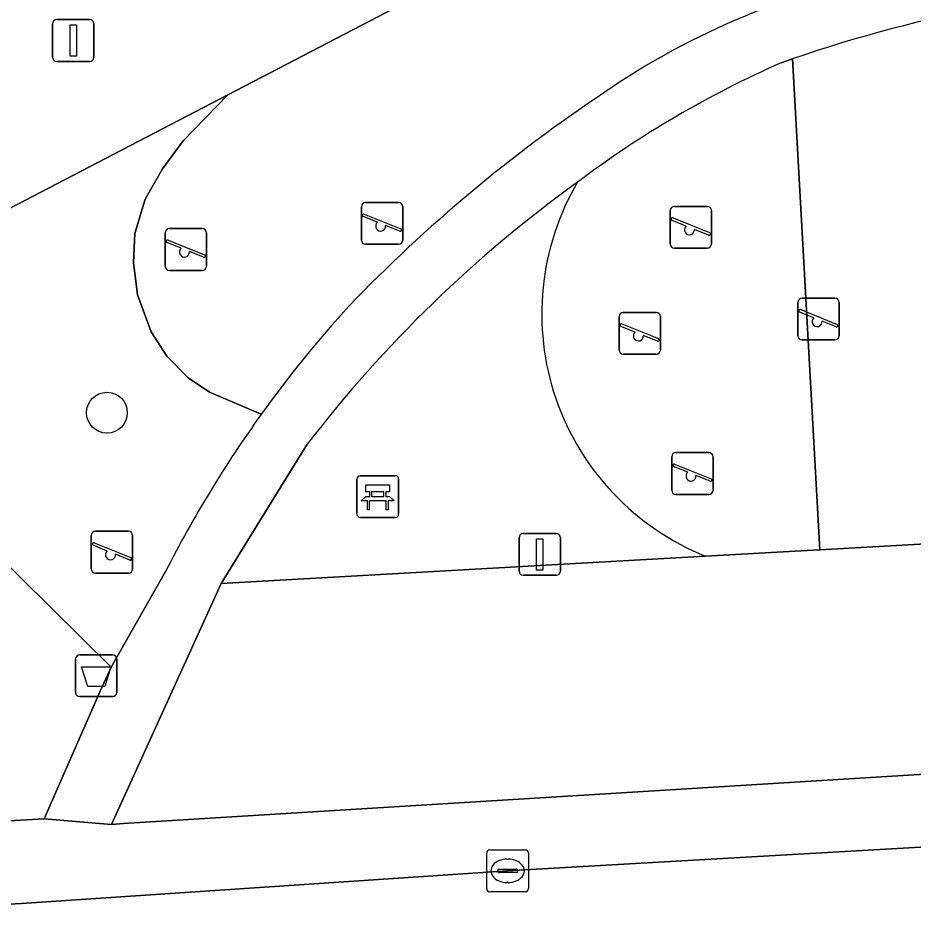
# Model space of a CAD drawing. Extents: x 163008 to 163854, y 382777 to 383982.
# Drawn here: x 163446.05 to 163467.51, y 383548.92 to 383570.7 of the extents above; entities that cross this region are included whole.
import ezdxf

# ---------------------------------------------------------------- set-up
doc = ezdxf.new("R2010")
doc.units = 0
for name, color, linetype in [('IMGEO_Afvalbak', 7, 'Continuous'), ('IMGEO_Bank', 7, 'Continuous'), ('IMGEO_Boom', 7, 'Continuous'), ('IMGEO_Groenvoorziening', 7, 'Continuous'), ('IMGEO_Hek', 7, 'Continuous'), ('IMGEO_Kolk', 7, 'Continuous'), ('IMGEO_Lichtmast', 7, 'Continuous'), ('IMGEO_Parkeervlak_open', 7, 'Continuous'), ('IMGEO_Rijbaan_lokaal_open', 7, 'Continuous'), ('IMGEO_Speelvoorziening', 7, 'Continuous'), ('IMGEO_Terreindeel_zand', 7, 'Continuous'), ('IMGEO_Voetpad_gesloten', 7, 'Continuous'), ('IMGEO_Voetpad_open', 7, 'Continuous')]:
    doc.layers.add(name, color=color, linetype=linetype)

msp = doc.modelspace()

# ---------------------------------------------------------------- linework, layer by layer
at = {"layer": 'IMGEO_Afvalbak'}
for p, q in [((163447.425, 383554.543), (163447.425, 383555.343)), ((163447.425, 383555.343), (163447.425, 383554.543)), ((163447.525, 383555.443), (163448.315, 383555.443)), ((163448.315, 383555.443), (163447.525, 383555.443)), ((163448.415, 383555.343), (163448.415, 383554.543)), ((163448.415, 383554.543), (163448.415, 383555.343)), ((163448.315, 383554.443), (163447.525, 383554.443)), ((163447.525, 383554.443), (163448.315, 383554.443))]:
    msp.add_line(p, q, dxfattribs=at)
msp.add_lwpolyline([(163447.568, 383555.157), (163448.272, 383555.157), (163448.123, 383554.687), (163447.717, 383554.687), (163447.568, 383555.157)], dxfattribs=at)
for centre, start, end in [((163447.525, 383555.343), 90, 180), ((163447.525, 383555.343), 90, 180), ((163448.315, 383555.343), 0, 90), ((163448.315, 383555.343), 360, 90), ((163447.525, 383554.543), 180, 270), ((163447.525, 383554.543), 180, 270), ((163448.315, 383554.543), 270, 0), ((163448.315, 383554.543), 270, 0)]:
    msp.add_arc(centre, 0.1, start, end, dxfattribs=at)
at = {"layer": 'IMGEO_Bank'}
for p, q in [((163454.243, 383559.735), (163455.084, 383559.735)), ((163455.084, 383559.735), (163454.243, 383559.735)), ((163454.168, 383558.81), (163454.168, 383559.651)), ((163454.168, 383559.651), (163454.168, 383558.81)), ((163455.168, 383559.66), (163455.168, 383558.819)), ((163455.168, 383558.819), (163455.168, 383559.66)), ((163454.477, 383559.241), (163454.477, 383559.347)), ((163454.521, 383559.347), (163454.521, 383559.241)), ((163454.809, 383559.353), (163454.527, 383559.353)), ((163454.815, 383559.241), (163454.815, 383559.347)), ((163454.859, 383559.347), (163454.859, 383559.241)), ((163454.865, 383559.133), (163454.472, 383559.133)), ((163454.527, 383559.235), (163454.809, 383559.235)), ((163455.093, 383558.735), (163454.252, 383558.735)), ((163454.252, 383558.735), (163455.093, 383558.735))]:
    msp.add_line(p, q, dxfattribs=at)
for points in [[(163454.471, 383559.353), (163454.385, 383559.353), (163454.385, 383559.514), (163454.948, 383559.514), (163454.948, 383559.353), (163454.865, 383559.353)], [(163454.415, 383559.133), (163454.273, 383559.133), (163454.385, 383559.235), (163454.471, 383559.235)], [(163454.465, 383559.126), (163454.465, 383558.919), (163454.422, 383558.919), (163454.422, 383559.126)], [(163454.865, 383559.235), (163454.948, 383559.235), (163455.06, 383559.133), (163454.921, 383559.133)], [(163454.915, 383559.126), (163454.915, 383558.919), (163454.871, 383558.919), (163454.871, 383559.126)]]:
    msp.add_lwpolyline(points, dxfattribs=at)
for centre, radius, start, end in [((163454.246, 383559.657), 0.0779, 92.4484, 184.2845), ((163454.246, 383559.657), 0.0779, 92.4484, 184.2845), ((163455.09, 383559.657), 0.0779, 2.4484, 94.2845), ((163455.09, 383559.657), 0.0779, 2.4484, 94.2845), ((163454.47, 383559.346), 0.00671, 2.8957, 87.1043), ((163454.47, 383559.242), 0.00671, 272.8957, 357.1043), ((163454.527, 383559.346), 0.00671, 92.8957, 177.1043), ((163454.527, 383559.242), 0.00671, 182.8957, 267.1043), ((163454.809, 383559.346), 0.00671, 2.8957, 87.1043), ((163454.809, 383559.242), 0.00671, 272.8957, 357.1043), ((163454.866, 383559.346), 0.00671, 92.8957, 177.1043), ((163454.866, 383559.242), 0.00671, 182.8957, 267.1043), ((163454.415, 383559.126), 0.00671, 2.8957, 87.1043), ((163454.472, 383559.126), 0.00671, 92.8957, 177.1043), ((163454.864, 383559.126), 0.00671, 2.8957, 87.1043), ((163454.921, 383559.126), 0.00671, 92.8957, 177.1043), ((163454.246, 383558.813), 0.0779, 182.4484, 274.2845), ((163454.246, 383558.813), 0.0779, 182.4484, 274.2845), ((163455.09, 383558.813), 0.0779, 272.4484, 4.2845), ((163455.09, 383558.813), 0.0779, 272.4484, 4.2845)]:
    msp.add_arc(centre, radius, start, end, dxfattribs=at)
at = {"layer": 'IMGEO_Boom'}
msp.add_circle((163448.177, 383561.246), 0.489, dxfattribs=at)
at = {"layer": 'IMGEO_Groenvoorziening'}
for points in [[(163474.824, 383581.222), (163451.072, 383568.864), (163450.003, 383567.759), (163449.505, 383567.091), (163449.091, 383566.359), (163448.847, 383565.542), (163448.813, 383564.842), (163448.91, 383564.068), (163449.239, 383563.182), (163449.611, 383562.604), (163450.12, 383562.084), (163450.634, 383561.736), (163451.877, 383561.208)], [(163452.974, 383560.488), (163450.914, 383557.156), (163462.525, 383557.809)]]:
    msp.add_lwpolyline(points, dxfattribs=at)
msp.add_lwpolyline([(163439.058, 383553.042), (163440.585, 383551.167), (163446.672, 383551.512), (163448.012, 383554.569), (163448.277, 383555.144), (163445.378, 383558.006), (163440, 383560.499)], close=True, dxfattribs=at)
for centre, radius, start, end in [((163470.33, 383554.098), 18.009, 100.0729, 124.6752), ((163480.448, 383538.349), 36.723, 123.6787, 136.0987), ((163477.751, 383541.414), 31.269, 125.8122, 142.4103), ((163464.845, 383563.611), 6.248, 149.6174, 248.2011), ((163475.501, 383544.222), 29.097, 137.6769, 144.283)]:
    msp.add_arc(centre, radius, start, end, dxfattribs=at)
at = {"layer": 'IMGEO_Hek'}
for points in [[(163474.824, 383581.222), (163451.072, 383568.864)], [(163451.072, 383568.864), (163440.352, 383563.287)], [(163464.957, 383557.946), (163484.445, 383559.043)], [(163462.525, 383557.809), (163464.957, 383557.946)], [(163450.914, 383557.156), (163462.525, 383557.809)], [(163446.672, 383551.512), (163448.012, 383554.569)]]:
    msp.add_lwpolyline(points, dxfattribs=at)
at = {"layer": 'IMGEO_Kolk'}
for p, q in [((163457.353, 383550.767), (163458.205, 383550.767)), ((163457.278, 383549.841), (163457.278, 383550.693)), ((163457.766, 383550.547), (163457.791, 383550.547)), ((163458.279, 383550.693), (163458.279, 383549.841)), ((163457.537, 383550.261), (163457.537, 383550.273)), ((163457.975, 383550.224), (163457.577, 383550.224)), ((163457.58, 383550.31), (163457.978, 383550.31)), ((163458.021, 383550.273), (163458.021, 383550.261)), ((163457.789, 383549.987), (163457.764, 383549.987)), ((163458.205, 383549.767), (163457.353, 383549.767))]:
    msp.add_line(p, q, dxfattribs=at)
for points in [[(163457.353, 383550.767), (163458.205, 383550.767)], [(163457.278, 383549.841), (163457.278, 383550.693)], [(163458.279, 383550.693), (163458.279, 383549.841)], [(163458.205, 383549.767), (163457.353, 383549.767)]]:
    msp.add_lwpolyline(points, dxfattribs=at)
for centre, radius, start, end in [((163457.355, 383550.691), 0.0765, 91.552, 178.448), ((163457.355, 383550.691), 0.0765, 91.552, 178.448), ((163458.203, 383550.691), 0.0765, 1.552, 88.448), ((163458.203, 383550.691), 0.0765, 1.552, 88.448), ((163457.577, 383550.27), 0.0403, 85.8775, 175.7526), ((163457.574, 383550.26), 0.0366, 178.938, 274.7102), ((163457.978, 383550.267), 0.043, 264.8664, 352.4533), ((163457.982, 383550.272), 0.0386, 1.7309, 96.639), ((163457.355, 383549.843), 0.0765, 181.552, 268.448), ((163457.355, 383549.843), 0.0765, 181.552, 268.448), ((163458.203, 383549.843), 0.0765, 271.552, 358.448), ((163458.203, 383549.843), 0.0765, 271.552, 358.448)]:
    msp.add_arc(centre, radius, start, end, dxfattribs=at)
for centre, major_axis, ratio, start_param, end_param in [((163457.765, 383550.267), (-0.387, 0.002), 0.722429, 4.712389, 7.853982), ((163457.79, 383550.267), (-0.39, 0.002), 0.717154, 1.570796, 4.712389)]:
    msp.add_ellipse(centre, major_axis=major_axis, ratio=ratio, start_param=start_param, end_param=end_param, dxfattribs=at)
at = {"layer": 'IMGEO_Lichtmast'}
for p, q in [((163446.875, 383569.765), (163446.875, 383570.565)), ((163446.875, 383570.565), (163446.875, 383569.765)), ((163446.975, 383570.665), (163447.765, 383570.665)), ((163447.765, 383570.665), (163446.975, 383570.665)), ((163447.865, 383570.565), (163447.865, 383569.765)), ((163447.865, 383569.765), (163447.865, 383570.565)), ((163447.765, 383569.665), (163446.975, 383569.665)), ((163446.975, 383569.665), (163447.765, 383569.665)), ((163458.053, 383557.45), (163458.053, 383558.25)), ((163458.053, 383558.25), (163458.053, 383557.45)), ((163458.153, 383558.35), (163458.943, 383558.35)), ((163458.943, 383558.35), (163458.153, 383558.35)), ((163459.043, 383558.25), (163459.043, 383557.45)), ((163459.043, 383557.45), (163459.043, 383558.25)), ((163458.943, 383557.35), (163458.153, 383557.35)), ((163458.153, 383557.35), (163458.943, 383557.35))]:
    msp.add_line(p, q, dxfattribs=at)
for points in [[(163447.295, 383570.54), (163447.445, 383570.54), (163447.445, 383569.79), (163447.295, 383569.79), (163447.295, 383570.54)], [(163458.473, 383558.225), (163458.623, 383558.225), (163458.623, 383557.475), (163458.473, 383557.475), (163458.473, 383558.225)]]:
    msp.add_lwpolyline(points, dxfattribs=at)
for centre, start, end in [((163446.975, 383570.565), 90, 180), ((163446.975, 383570.565), 90, 180), ((163447.765, 383570.565), 0, 90), ((163447.765, 383570.565), 360, 90), ((163446.975, 383569.765), 180, 270), ((163446.975, 383569.765), 180, 270), ((163447.765, 383569.765), 270, 0), ((163447.765, 383569.765), 270, 0), ((163458.153, 383558.25), 90, 180), ((163458.153, 383558.25), 90, 180), ((163458.943, 383558.25), 0, 90), ((163458.943, 383558.25), 360, 90), ((163458.153, 383557.45), 180, 270), ((163458.153, 383557.45), 180, 270), ((163458.943, 383557.45), 270, 0), ((163458.943, 383557.45), 270, 0)]:
    msp.add_arc(centre, 0.1, start, end, dxfattribs=at)
at = {"layer": 'IMGEO_Parkeervlak_open'}
msp.add_lwpolyline([(163492.892, 383559.197), (163484.462, 383558.723), (163484.445, 383559.043), (163465.264, 383557.963), (163464.957, 383557.946), (163462.525, 383557.809), (163450.914, 383557.156), (163448.287, 383551.38), (163448.571, 383551.398), (163492.037, 383554.079)], dxfattribs=at)
at = {"layer": 'IMGEO_Rijbaan_lokaal_open'}
msp.add_lwpolyline([(163438.996, 383549.105), (163438.069, 383544.085), (163439.769, 383544.193), (163496.534, 383547.428), (163496.066, 383549.779), (163495.537, 383552.438), (163492.842, 383552.254), (163474.503, 383551.227), (163457.78, 383550.265), (163446.126, 383549.486)], close=True, dxfattribs=at)
at = {"layer": 'IMGEO_Speelvoorziening'}
for p, q in [((163454.375, 383566.281), (163455.165, 383566.281)), ((163455.165, 383566.281), (163454.375, 383566.281)), ((163454.275, 383565.381), (163454.275, 383566.181)), ((163454.275, 383566.181), (163454.275, 383565.381)), ((163454.344, 383566.006), (163455.22, 383565.653)), ((163455.265, 383566.181), (163455.265, 383565.381)), ((163455.265, 383565.381), (163455.265, 383566.181)), ((163461.675, 383565.289), (163461.675, 383566.089)), ((163461.675, 383566.089), (163461.675, 383565.289)), ((163461.775, 383566.189), (163462.565, 383566.189)), ((163462.565, 383566.189), (163461.775, 383566.189)), ((163462.665, 383566.089), (163462.665, 383565.289)), ((163462.665, 383565.289), (163462.665, 383566.089)), ((163454.658, 383565.809), (163454.319, 383565.946)), ((163462.058, 383565.717), (163461.719, 383565.854)), ((163461.744, 383565.914), (163462.62, 383565.561)), ((163449.573, 383564.757), (163449.573, 383565.557)), ((163449.573, 383565.557), (163449.573, 383564.757)), ((163449.673, 383565.657), (163450.463, 383565.657)), ((163450.463, 383565.657), (163449.673, 383565.657)), ((163450.563, 383565.557), (163450.563, 383564.757)), ((163450.563, 383564.757), (163450.563, 383565.557)), ((163455.196, 383565.593), (163454.856, 383565.73)), ((163462.596, 383565.501), (163462.256, 383565.638)), ((163449.642, 383565.382), (163450.518, 383565.029)), ((163449.956, 383565.185), (163449.617, 383565.322)), ((163455.165, 383565.281), (163454.375, 383565.281)), ((163454.375, 383565.281), (163455.165, 383565.281)), ((163462.565, 383565.189), (163461.775, 383565.189)), ((163461.775, 383565.189), (163462.565, 383565.189)), ((163450.494, 383564.969), (163450.154, 383565.106)), ((163450.463, 383564.657), (163449.673, 383564.657)), ((163449.673, 383564.657), (163450.463, 383564.657)), ((163464.733, 383563.09), (163464.733, 383563.89)), ((163464.733, 383563.89), (163464.733, 383563.09)), ((163464.833, 383563.99), (163465.623, 383563.99)), ((163465.623, 383563.99), (163464.833, 383563.99)), ((163465.723, 383563.89), (163465.723, 383563.09)), ((163465.723, 383563.09), (163465.723, 383563.89)), ((163460.55, 383563.648), (163461.34, 383563.648)), ((163461.34, 383563.648), (163460.55, 383563.648)), ((163465.116, 383563.518), (163464.777, 383563.655)), ((163464.802, 383563.715), (163465.678, 383563.362)), ((163460.45, 383562.748), (163460.45, 383563.548)), ((163460.45, 383563.548), (163460.45, 383562.748)), ((163461.44, 383563.548), (163461.44, 383562.748)), ((163461.44, 383562.748), (163461.44, 383563.548)), ((163465.654, 383563.302), (163465.314, 383563.439)), ((163460.833, 383563.176), (163460.494, 383563.313)), ((163460.519, 383563.373), (163461.395, 383563.02)), ((163461.371, 383562.96), (163461.031, 383563.097)), ((163465.623, 383562.99), (163464.833, 383562.99)), ((163464.833, 383562.99), (163465.623, 383562.99)), ((163461.34, 383562.648), (163460.55, 383562.648)), ((163460.55, 383562.648), (163461.34, 383562.648)), ((163461.711, 383559.389), (163461.711, 383560.189)), ((163461.711, 383560.189), (163461.711, 383559.389)), ((163461.811, 383560.289), (163462.601, 383560.289)), ((163462.601, 383560.289), (163461.811, 383560.289)), ((163462.701, 383560.189), (163462.701, 383559.389)), ((163462.701, 383559.389), (163462.701, 383560.189)), ((163462.094, 383559.817), (163461.755, 383559.954)), ((163461.78, 383560.014), (163462.656, 383559.661)), ((163462.632, 383559.601), (163462.292, 383559.738)), ((163462.601, 383559.289), (163461.811, 383559.289)), ((163461.811, 383559.289), (163462.601, 383559.289)), ((163447.902, 383558.403), (163448.692, 383558.403)), ((163448.692, 383558.403), (163447.902, 383558.403)), ((163447.802, 383557.503), (163447.802, 383558.303)), ((163447.802, 383558.303), (163447.802, 383557.503)), ((163448.792, 383558.303), (163448.792, 383557.503)), ((163448.792, 383557.503), (163448.792, 383558.303)), ((163448.185, 383557.931), (163447.846, 383558.068)), ((163447.871, 383558.128), (163448.747, 383557.775)), ((163448.723, 383557.715), (163448.383, 383557.852)), ((163448.692, 383557.403), (163447.902, 383557.403)), ((163447.902, 383557.403), (163448.692, 383557.403))]:
    msp.add_line(p, q, dxfattribs=at)
for centre, radius, start, end in [((163454.375, 383566.181), 0.1, 90, 180), ((163454.375, 383566.181), 0.1, 90, 180), ((163455.165, 383566.181), 0.1, 0, 90), ((163455.165, 383566.181), 0.1, 360, 90), ((163454.332, 383565.976), 0.0327, 68.078, 248.078), ((163461.775, 383566.089), 0.1, 90, 180), ((163461.775, 383566.089), 0.1, 90, 180), ((163462.565, 383566.089), 0.1, 0, 90), ((163462.565, 383566.089), 0.1, 360, 90), ((163454.737, 383565.719), 0.12, 130.9928, 5.1632), ((163461.732, 383565.884), 0.0327, 68.078, 248.078), ((163449.673, 383565.557), 0.1, 90, 180), ((163449.673, 383565.557), 0.1, 90, 180), ((163450.463, 383565.557), 0.1, 0, 90), ((163450.463, 383565.557), 0.1, 360, 90), ((163455.208, 383565.623), 0.0327, 248.078, 68.078), ((163462.137, 383565.627), 0.12, 130.9928, 5.1632), ((163462.608, 383565.531), 0.0327, 248.078, 68.078), ((163449.63, 383565.352), 0.0327, 68.078, 248.078), ((163454.375, 383565.381), 0.1, 180, 270), ((163454.375, 383565.381), 0.1, 180, 270), ((163455.165, 383565.381), 0.1, 270, 0), ((163455.165, 383565.381), 0.1, 270, 0), ((163450.035, 383565.095), 0.12, 130.9928, 5.1632), ((163461.775, 383565.289), 0.1, 180, 270), ((163461.775, 383565.289), 0.1, 180, 270), ((163462.565, 383565.289), 0.1, 270, 0), ((163462.565, 383565.289), 0.1, 270, 0), ((163450.506, 383564.999), 0.0327, 248.078, 68.078), ((163449.673, 383564.757), 0.1, 180, 270), ((163449.673, 383564.757), 0.1, 180, 270), ((163450.463, 383564.757), 0.1, 270, 0), ((163450.463, 383564.757), 0.1, 270, 0), ((163464.833, 383563.89), 0.1, 90, 180), ((163464.833, 383563.89), 0.1, 90, 180), ((163465.623, 383563.89), 0.1, 0, 90), ((163465.623, 383563.89), 0.1, 360, 90), ((163460.55, 383563.548), 0.1, 90, 180), ((163460.55, 383563.548), 0.1, 90, 180), ((163461.34, 383563.548), 0.1, 0, 90), ((163461.34, 383563.548), 0.1, 360, 90), ((163464.79, 383563.685), 0.0327, 68.078, 248.078), ((163465.195, 383563.428), 0.12, 130.9928, 5.1632), ((163460.507, 383563.343), 0.0327, 68.078, 248.078), ((163460.912, 383563.086), 0.12, 130.9928, 5.1632), ((163465.666, 383563.332), 0.0327, 248.078, 68.078), ((163461.383, 383562.99), 0.0327, 248.078, 68.078), ((163464.833, 383563.09), 0.1, 180, 270), ((163464.833, 383563.09), 0.1, 180, 270), ((163465.623, 383563.09), 0.1, 270, 0), ((163465.623, 383563.09), 0.1, 270, 0), ((163460.55, 383562.748), 0.1, 180, 270), ((163460.55, 383562.748), 0.1, 180, 270), ((163461.34, 383562.748), 0.1, 270, 0), ((163461.34, 383562.748), 0.1, 270, 0), ((163461.811, 383560.189), 0.1, 90, 180), ((163461.811, 383560.189), 0.1, 90, 180), ((163462.601, 383560.189), 0.1, 0, 90), ((163462.601, 383560.189), 0.1, 360, 90), ((163461.768, 383559.984), 0.0327, 68.078, 248.078), ((163462.173, 383559.727), 0.12, 130.9928, 5.1632), ((163462.644, 383559.631), 0.0327, 248.078, 68.078), ((163461.811, 383559.389), 0.1, 180, 270), ((163461.811, 383559.389), 0.1, 180, 270), ((163462.601, 383559.389), 0.1, 270, 0), ((163462.601, 383559.389), 0.1, 270, 0), ((163447.902, 383558.303), 0.1, 90, 180), ((163447.902, 383558.303), 0.1, 90, 180), ((163448.692, 383558.303), 0.1, 0, 90), ((163448.692, 383558.303), 0.1, 360, 90), ((163447.859, 383558.098), 0.0327, 68.078, 248.078), ((163448.264, 383557.841), 0.12, 130.9928, 5.1632), ((163448.735, 383557.745), 0.0327, 248.078, 68.078), ((163447.902, 383557.503), 0.1, 180, 270), ((163447.902, 383557.503), 0.1, 180, 270), ((163448.692, 383557.503), 0.1, 270, 0), ((163448.692, 383557.503), 0.1, 270, 0)]:
    msp.add_arc(centre, radius, start, end, dxfattribs=at)
at = {"layer": 'IMGEO_Terreindeel_zand'}
for points in [[(163462.525, 383557.809), (163464.957, 383557.946), (163465.264, 383557.963), (163464.61, 383569.726)], [(163464.61, 383569.726), (163464.333, 383569.629)], [(163451.877, 383561.208), (163450.634, 383561.736), (163450.12, 383562.084), (163449.611, 383562.604), (163449.239, 383563.182), (163448.91, 383564.068), (163448.813, 383564.842), (163448.847, 383565.542), (163449.091, 383566.359), (163449.505, 383567.091), (163450.003, 383567.759), (163451.072, 383568.864), (163440.352, 383563.287), (163440, 383560.499)], [(163440, 383560.499), (163445.378, 383558.006), (163448.277, 383555.144), (163449.582, 383557.437)]]:
    msp.add_lwpolyline(points, dxfattribs=at)
for centre, radius, start, end in [((163474.368, 383546.909), 24.838, 113.8308, 126.9009), ((163464.845, 383563.611), 6.248, 149.6174, 248.2011), ((163475.155, 383544.458), 28.678, 144.2615, 153.0898)]:
    msp.add_arc(centre, radius, start, end, dxfattribs=at)
at = {"layer": 'IMGEO_Voetpad_gesloten'}
msp.add_lwpolyline([(163464.61, 383569.726), (163465.264, 383557.963), (163484.445, 383559.043), (163483.941, 383570.347)], dxfattribs=at)
msp.add_arc((163475.277, 383538.852), 32.665, 74.6195, 109.0604, dxfattribs=at)
at = {"layer": 'IMGEO_Voetpad_open'}
for points in [[(163449.759, 383573.134), (163447.666, 383572.457), (163445.825, 383571.965), (163443.513, 383571.666), (163442.026, 383571.588), (163441.396, 383571.559), (163440.352, 383563.287), (163451.072, 383568.864), (163474.824, 383581.222)], [(163464.333, 383569.629), (163464.61, 383569.726)], [(163449.582, 383557.437), (163448.277, 383555.144), (163448.012, 383554.569), (163446.672, 383551.512), (163448.287, 383551.38), (163450.914, 383557.156), (163452.974, 383560.488)]]:
    msp.add_lwpolyline(points, dxfattribs=at)
msp.add_lwpolyline([(163492.842, 383552.254), (163495.537, 383552.438), (163498.523, 383553.092), (163499.013, 383553.191), (163498.976, 383553.43), (163500, 383553.659), (163502.35, 383554.184), (163502.014, 383555.714), (163501.855, 383555.679), (163495.253, 383554.237), (163494.811, 383555.781), (163493.402, 383554.206), (163492.037, 383554.079), (163448.571, 383551.398), (163448.287, 383551.38), (163446.672, 383551.512), (163440.585, 383551.167), (163439.058, 383553.042), (163438.03, 383549.068), (163438.996, 383549.105), (163446.126, 383549.486), (163457.78, 383550.265), (163474.503, 383551.227)], close=True, dxfattribs=at)
for centre, radius, start, end in [((163470.33, 383554.098), 18.009, 100.0729, 124.6752), ((163475.277, 383538.852), 32.665, 74.6195, 109.0604), ((163474.368, 383546.909), 24.838, 113.8308, 126.9009), ((163480.448, 383538.349), 36.723, 123.6787, 136.0987), ((163477.751, 383541.414), 31.269, 125.8122, 142.4103), ((163475.501, 383544.222), 29.097, 137.6769, 144.283), ((163475.155, 383544.458), 28.678, 144.2615, 153.0898)]:
    msp.add_arc(centre, radius, start, end, dxfattribs=at)

doc.saveas('drawing.dxf')
